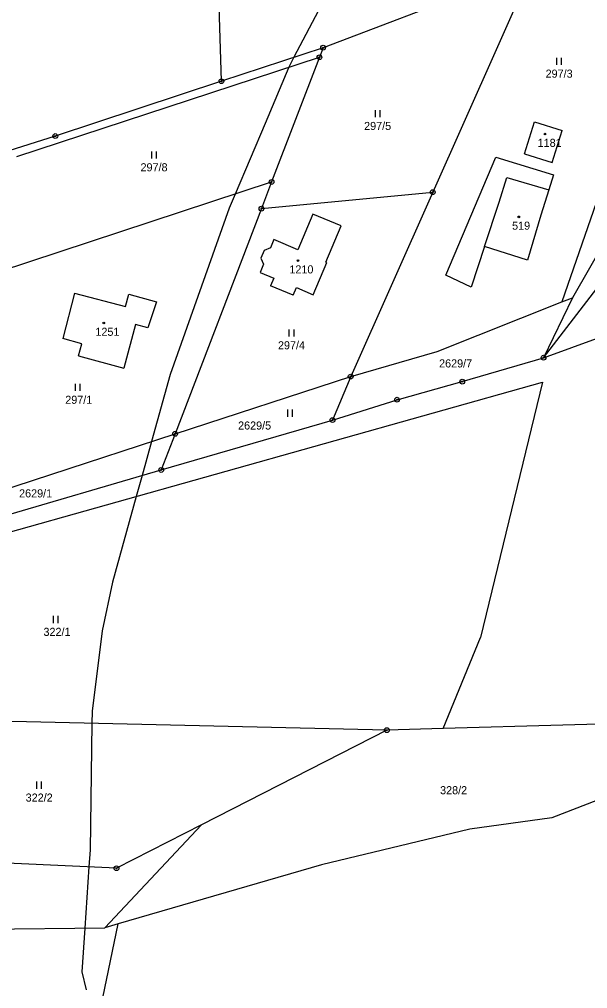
# Model space of a CAD drawing. Extents: x -439246 to -433691, y -1130252 to -1121148.
# Drawn here: x -437419.5 to -437299.9, y -1123995.2 to -1123791.4 of the extents above; entities that cross this region are included whole.
import ezdxf

# ---------------------------------------------------------------- set-up
doc = ezdxf.new("R2010")
doc.units = 0
for name, color, linetype in [('Vrstva 1', 7, 'Continuous'), ('Vrstva 18', 7, 'Continuous'), ('Vrstva 19', 7, 'Continuous'), ('Vrstva 24', 7, 'Continuous'), ('Vrstva 25', 7, 'Continuous'), ('Vrstva 3', 7, 'Continuous'), ('Vrstva 37', 7, 'Continuous'), ('Vrstva 4', 7, 'Continuous'), ('Vrstva 52', 7, 'Continuous')]:
    doc.layers.add(name, color=color, linetype=linetype)

msp = doc.modelspace()

# ---------------------------------------------------------------- linework, layer by layer
at = {"layer": 'Vrstva 1'}
for p, q in [((-437442.27, -1123905.04), (-437309.44, -1123867.67)), ((-437443.49, -1123901.8), (-437389.63, -1123886.12)), ((-437342.18, -1123940.83), (-437451.42, -1123938.35))]:
    msp.add_line(p, q, dxfattribs=at)
for points in [[(-437376.98, -1123804.37), (-437379.24, -1123730.16)], [(-437312.39, -1123782.43), (-437332.53, -1123827.7)], [(-437322.02, -1123784.5), (-437355.58, -1123797.32)], [(-437420.02, -1123820.19), (-437356.36, -1123799.34)], [(-437355.58, -1123797.32), (-437376.98, -1123804.37)], [(-437356.36, -1123799.34), (-437366.41, -1123825.56)], [(-437355.58, -1123797.32), (-437356.36, -1123799.34)], [(-437288.5, -1123802.07), (-437305.35, -1123850.76)], [(-437376.98, -1123804.37), (-437411.91, -1123815.9)], [(-437313.24, -1123819.65), (-437311.1, -1123812.88)], [(-437311.1, -1123812.88), (-437305.29, -1123814.71)], [(-437309.21, -1123862.51), (-437272.08, -1123814.27)], [(-437307.42, -1123821.48), (-437305.29, -1123814.71)], [(-437411.91, -1123815.9), (-437439.67, -1123824.69)], [(-437313.24, -1123819.65), (-437307.42, -1123821.48)], [(-437329.78, -1123845.19), (-437319.26, -1123820.32)], [(-437319.26, -1123820.32), (-437307.13, -1123824.07)], [(-437423.73, -1123844.37), (-437366.41, -1123825.56)], [(-437366.41, -1123825.56), (-437368.56, -1123831.17)], [(-437307.13, -1123824.07), (-437308.14, -1123827.19)], [(-437368.56, -1123831.17), (-437332.53, -1123827.7)], [(-437332.53, -1123827.7), (-437349.78, -1123866.48)], [(-437308.14, -1123827.19), (-437309.77, -1123832.51)], [(-437289.69, -1123826.42), (-437303.15, -1123849.89)], [(-437368.56, -1123831.17), (-437386.71, -1123878.52)], [(-437357.74, -1123832.32), (-437360.88, -1123839.81)], [(-437351.81, -1123834.81), (-437357.74, -1123832.32)], [(-437309.77, -1123832.51), (-437312.57, -1123841.97)], [(-437355, -1123842.41), (-437351.81, -1123834.81)], [(-437365.93, -1123837.68), (-437366.65, -1123839.41)], [(-437360.88, -1123839.81), (-437365.93, -1123837.68)], [(-437368.01, -1123839.96), (-437368.67, -1123841.55)], [(-437366.65, -1123839.41), (-437368.01, -1123839.96)], [(-437321.62, -1123839.13), (-437324.43, -1123847.7)], [(-437312.57, -1123841.97), (-437321.62, -1123839.13)], [(-437368.67, -1123841.55), (-437368.1, -1123842.85)], [(-437368.1, -1123842.85), (-437368.85, -1123844.59)], [(-437357.64, -1123849.29), (-437354.77, -1123842.51)], [(-437354.77, -1123842.51), (-437355, -1123842.41)], [(-437309.21, -1123862.51), (-437257.88, -1123843.8)], [(-437368.85, -1123844.59), (-437365.97, -1123845.77)], [(-437365.97, -1123845.77), (-437366.62, -1123847.37)], [(-437324.43, -1123847.7), (-437329.78, -1123845.19)], [(-437361.87, -1123849.37), (-437366.62, -1123847.37)], [(-437361.87, -1123849.37), (-437361.2, -1123847.77)], [(-437361.2, -1123847.77), (-437357.64, -1123849.29)], [(-437407.87, -1123848.97), (-437410.36, -1123858.44)], [(-437407.87, -1123848.97), (-437397.16, -1123851.76)], [(-437397.16, -1123851.76), (-437396.42, -1123849.15)], [(-437396.42, -1123849.15), (-437390.62, -1123850.78)], [(-437303.15, -1123849.89), (-437309.21, -1123862.51)], [(-437305.35, -1123850.76), (-437303.15, -1123849.89)], [(-437390.62, -1123850.78), (-437392.42, -1123856.24)], [(-437331.57, -1123861.23), (-437305.35, -1123850.76)], [(-437395.05, -1123855.56), (-437397.5, -1123864.73)], [(-437392.42, -1123856.24), (-437395.05, -1123855.56)], [(-437406.36, -1123859.58), (-437410.36, -1123858.44)], [(-437407.04, -1123862.15), (-437406.36, -1123859.58)], [(-437407.04, -1123862.15), (-437397.5, -1123864.73)], [(-437349.78, -1123866.48), (-437331.57, -1123861.23)], [(-437326.31, -1123867.55), (-437309.21, -1123862.51)], [(-437386.71, -1123878.52), (-437349.78, -1123866.48)], [(-437349.78, -1123866.48), (-437353.61, -1123875.64)], [(-437340.03, -1123871.34), (-437326.31, -1123867.55)], [(-437309.44, -1123867.67), (-437322.49, -1123921.36)], [(-437353.61, -1123875.64), (-437340.03, -1123871.34)], [(-437389.63, -1123886.12), (-437353.61, -1123875.64)], [(-437439.05, -1123895.59), (-437386.71, -1123878.52)], [(-437386.71, -1123878.52), (-437389.63, -1123886.12)], [(-437330.34, -1123940.5), (-437322.49, -1123921.36)], [(-437280.02, -1123939.09), (-437330.34, -1123940.5)], [(-437342.18, -1123940.83), (-437381.19, -1123960.75)], [(-437330.34, -1123940.5), (-437342.18, -1123940.83)], [(-437273.04, -1123945.94), (-437307.44, -1123959.25)], [(-437307.44, -1123959.25), (-437324.72, -1123961.66)], [(-437401.48, -1123982.4), (-437381.19, -1123960.75)], [(-437381.19, -1123960.75), (-437399.04, -1123969.87)], [(-437324.72, -1123961.66), (-437355.89, -1123969.12)], [(-437399.04, -1123969.87), (-437431.41, -1123968.38)], [(-437355.89, -1123969.12), (-437398.66, -1123981.58)], [(-437426.85, -1123982.71), (-437401.48, -1123982.4)], [(-437408.79, -1124030.26), (-437398.66, -1123981.58)], [(-437398.66, -1123981.58), (-437401.48, -1123982.4)]]:
    msp.add_lwpolyline(points, dxfattribs=at)
at = {"layer": 'Vrstva 24'}
for centre, radius in [((-437355.58, -1123797.32), 0.5), ((-437355.58, -1123797.32), 0.1), ((-437356.36, -1123799.34), 0.5), ((-437356.36, -1123799.34), 0.1), ((-437376.98, -1123804.37), 0.5), ((-437376.98, -1123804.37), 0.1), ((-437411.91, -1123815.9), 0.5), ((-437411.91, -1123815.9), 0.1), ((-437366.41, -1123825.56), 0.5), ((-437366.41, -1123825.56), 0.1), ((-437332.53, -1123827.7), 0.5), ((-437332.53, -1123827.7), 0.1), ((-437368.56, -1123831.17), 0.5), ((-437368.56, -1123831.17), 0.1), ((-437309.21, -1123862.51), 0.5), ((-437309.21, -1123862.51), 0.1), ((-437349.78, -1123866.48), 0.5), ((-437349.78, -1123866.48), 0.1), ((-437326.31, -1123867.55), 0.5), ((-437326.31, -1123867.55), 0.1), ((-437340.03, -1123871.34), 0.5), ((-437340.03, -1123871.34), 0.1), ((-437353.61, -1123875.64), 0.5), ((-437353.61, -1123875.64), 0.1), ((-437386.71, -1123878.52), 0.5), ((-437386.71, -1123878.52), 0.1), ((-437389.63, -1123886.12), 0.5), ((-437389.63, -1123886.12), 0.1), ((-437342.18, -1123940.83), 0.5), ((-437342.18, -1123940.83), 0.1), ((-437399.04, -1123969.87), 0.5), ((-437399.04, -1123969.87), 0.1)]:
    msp.add_circle(centre, radius, dxfattribs=at)
at = {"layer": 'Vrstva 25'}
for p, q in [((-437306.42, -1123800.93), (-437306.42, -1123799.43)), ((-437305.42, -1123800.93), (-437305.42, -1123799.43)), ((-437344.58, -1123811.93), (-437344.58, -1123810.43)), ((-437343.58, -1123811.93), (-437343.58, -1123810.43)), ((-437391.6, -1123820.62), (-437391.6, -1123819.12)), ((-437390.6, -1123820.62), (-437390.6, -1123819.12)), ((-437362.7, -1123858.05), (-437362.7, -1123856.55)), ((-437361.7, -1123858.05), (-437361.7, -1123856.55)), ((-437407.67, -1123869.51), (-437407.67, -1123868.01)), ((-437406.67, -1123869.51), (-437406.67, -1123868.01)), ((-437363.03, -1123874.92), (-437363.03, -1123873.42)), ((-437362.03, -1123874.92), (-437362.03, -1123873.42)), ((-437412.28, -1123918.31), (-437412.28, -1123916.81)), ((-437411.28, -1123918.31), (-437411.28, -1123916.81)), ((-437415.81, -1123953.16), (-437415.81, -1123951.66)), ((-437414.81, -1123953.16), (-437414.81, -1123951.66))]:
    msp.add_line(p, q, dxfattribs=at)
for centre in [(-437308.92, -1123815.48), (-437314.43, -1123832.9), (-437360.86, -1123842.09), (-437401.72, -1123855.21)]:
    msp.add_circle(centre, 0.175, dxfattribs=at)
at = {"layer": 'Vrstva 3'}
for points in [[(-437313.24, -1123819.65), (-437311.1, -1123812.88)], [(-437311.1, -1123812.88), (-437305.29, -1123814.71)], [(-437307.42, -1123821.48), (-437305.29, -1123814.71)], [(-437313.24, -1123819.65), (-437307.42, -1123821.48)], [(-437318.56, -1123829.79), (-437316.91, -1123824.63)], [(-437316.91, -1123824.63), (-437308.14, -1123827.19)], [(-437308.14, -1123827.19), (-437309.77, -1123832.51)], [(-437321.62, -1123839.13), (-437318.56, -1123829.79)], [(-437357.74, -1123832.32), (-437360.88, -1123839.81)], [(-437351.81, -1123834.81), (-437357.74, -1123832.32)], [(-437309.77, -1123832.51), (-437312.57, -1123841.97)], [(-437355, -1123842.41), (-437351.81, -1123834.81)], [(-437365.93, -1123837.68), (-437366.65, -1123839.41)], [(-437360.88, -1123839.81), (-437365.93, -1123837.68)], [(-437368.01, -1123839.96), (-437368.67, -1123841.55)], [(-437366.65, -1123839.41), (-437368.01, -1123839.96)], [(-437312.57, -1123841.97), (-437321.62, -1123839.13)], [(-437368.67, -1123841.55), (-437368.1, -1123842.85)], [(-437368.1, -1123842.85), (-437368.85, -1123844.59)], [(-437357.64, -1123849.29), (-437354.77, -1123842.51)], [(-437354.77, -1123842.51), (-437355, -1123842.41)], [(-437368.85, -1123844.59), (-437365.97, -1123845.77)], [(-437365.97, -1123845.77), (-437366.62, -1123847.37)], [(-437361.87, -1123849.37), (-437366.62, -1123847.37)], [(-437361.87, -1123849.37), (-437361.2, -1123847.77)], [(-437361.2, -1123847.77), (-437357.64, -1123849.29)], [(-437407.87, -1123848.97), (-437410.36, -1123858.44)], [(-437407.87, -1123848.97), (-437397.16, -1123851.76)], [(-437397.16, -1123851.76), (-437396.42, -1123849.15)], [(-437396.42, -1123849.15), (-437390.62, -1123850.78)], [(-437390.62, -1123850.78), (-437392.42, -1123856.24)], [(-437395.05, -1123855.56), (-437397.5, -1123864.73)], [(-437392.42, -1123856.24), (-437395.05, -1123855.56)], [(-437406.36, -1123859.58), (-437410.36, -1123858.44)], [(-437407.04, -1123862.15), (-437406.36, -1123859.58)], [(-437407.04, -1123862.15), (-437397.5, -1123864.73)]]:
    msp.add_lwpolyline(points, dxfattribs=at)
at = {"layer": 'Vrstva 37'}
for centre in [(-437308.92, -1123815.48), (-437314.43, -1123832.9), (-437360.86, -1123842.09), (-437401.72, -1123855.21)]:
    msp.add_circle(centre, 0.175, dxfattribs=at)
at = {"layer": 'Vrstva 4'}
for points in [[(-437318.56, -1123829.79), (-437316.91, -1123824.63)], [(-437316.91, -1123824.63), (-437308.14, -1123827.19)], [(-437321.62, -1123839.13), (-437318.56, -1123829.79)]]:
    msp.add_lwpolyline(points, dxfattribs=at)
at = {"layer": 'Vrstva 52'}
msp.add_lwpolyline([(-437350.23, -1123777.5), (-437361.72, -1123799.34), (-437362.58, -1123800.97), (-437362.78, -1123801.44), (-437367.79, -1123813.23), (-437374.11, -1123828.09), (-437375.37, -1123831.04), (-437387.74, -1123866.02), (-437391.67, -1123880.14), (-437393.66, -1123887.29), (-437394.89, -1123891.71), (-437399.9, -1123909.73), (-437402.03, -1123919.97), (-437404.16, -1123936.82), (-437404.2, -1123939.42), (-437404.59, -1123966.03), (-437404.83, -1123969.6), (-437405.68, -1123982.45), (-437406.3, -1123991.62), (-437405.41, -1123995.41)], dxfattribs=at)

# ---------------------------------------------------------------- texts
at = {"layer": 'Vrstva 18'}
for s, p in [('297/3', (-437308.79, -1123803.63)), ('297/5', (-437346.96, -1123814.63)), ('297/8', (-437393.99, -1123823.32)), ('297/4', (-437365.08, -1123860.75)), ('2629/7', (-437331.19, -1123864.56)), ('297/1', (-437409.82, -1123872.21)), ('2629/5', (-437373.47, -1123877.62)), ('2629/1', (-437419.53, -1123891.89)), ('322/1', (-437414.4, -1123921.01)), ('322/2', (-437418.15, -1123955.86)), ('328/2', (-437330.98, -1123954.31))]:
    msp.add_text(s, height=1.7, dxfattribs=at).set_placement(p)
at = {"layer": 'Vrstva 19'}
for s, p in [('1181', (-437310.46, -1123818.18)), ('519', (-437315.84, -1123835.6)), ('1210', (-437362.68, -1123844.79)), ('1251', (-437403.48, -1123857.91))]:
    msp.add_text(s, height=1.7, dxfattribs=at).set_placement(p)

doc.saveas('drawing.dxf')
